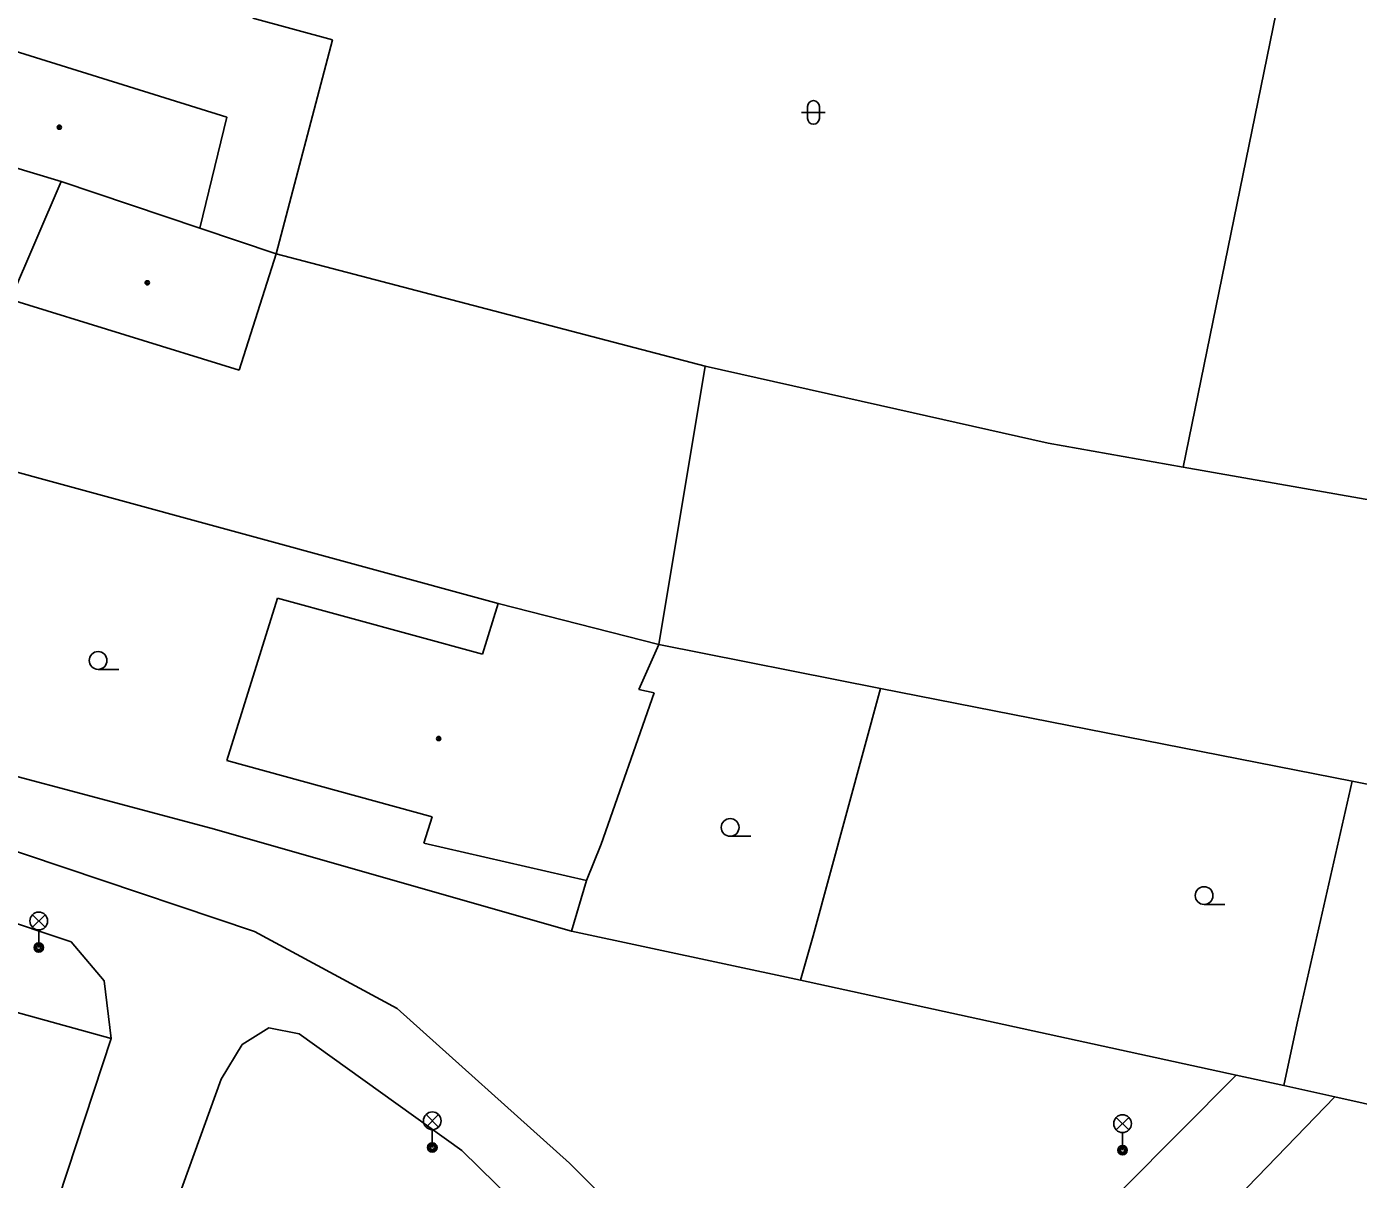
# Model space of a CAD drawing. Extents: x -598932 to -598196, y -1162207 to -1161504.
# Drawn here: x -598603.5 to -598547.1, y -1161654.7 to -1161606 of the extents above; entities that cross this region are included whole.
import ezdxf

# ---------------------------------------------------------------- set-up
doc = ezdxf.new("R2010")
doc.units = 0
for name, color, linetype in [('DOP - budovy nerozlisene - VP', 7, 'Continuous'), ('DOP - kresba z DSPS bez soueadnic', 7, 'Continuous'), ('DOP - rozhrani ploch obecne', 7, 'Continuous'), ('Level 33', 7, 'Continuous'), ('Level 36', 7, 'Continuous'), ('Level 39', 7, 'Continuous'), ('specificka linie pasportu komunikaci', 7, 'Continuous'), ('TM - budovy zdene_ betonove - VP', 7, 'Continuous'), ('TM - chodniky - VP', 7, 'Continuous'), ('TM - letecke snimky - pomocna linie', 7, 'Continuous'), ('TM - plot dreveny_ kovovy - VP', 7, 'Continuous'), ('TM - rozhrani ploch obecne - VP', 7, 'Continuous')]:
    doc.layers.add(name, color=color, linetype=linetype)

msp = doc.modelspace()

# ---------------------------------------------------------------- linework, layer by layer
at = {"layer": 'DOP - budovy nerozlisene - VP'}
for points in [[(-598596.15, -1161614.5), (-598592.92, -1161615.58)], [(-598592.92, -1161615.58), (-598594.48, -1161620.5)], [(-598594.48, -1161620.5), (-598604.16, -1161617.51)]]:
    msp.add_lwpolyline(points, dxfattribs=at)
at = {"layer": 'DOP - kresba z DSPS bez soueadnic'}
for points in [[(-598609.95, -1161638.83), (-598593.83, -1161644.24)], [(-598614.96, -1161640.21), (-598601.59, -1161644.68)], [(-598601.59, -1161644.68), (-598600.19, -1161646.33)], [(-598613.208, -1161645.086), (-598599.9, -1161648.76)], [(-598600.19, -1161646.33), (-598599.9, -1161648.76)]]:
    msp.add_lwpolyline(points, dxfattribs=at)
at = {"layer": 'DOP - rozhrani ploch obecne'}
for points in [[(-598590.53, -1161606.53), (-598593.9, -1161605.62)], [(-598592.92, -1161615.58), (-598590.53, -1161606.53)], [(-598592.92, -1161615.58), (-598574.77, -1161620.33)], [(-598574.77, -1161620.33), (-598576.72, -1161632.1)], [(-598574.77, -1161620.33), (-598566.66, -1161622.15)], [(-598566.66, -1161622.15), (-598560.25, -1161623.59)], [(-598560.25, -1161623.59), (-598554.54, -1161624.6)], [(-598606.12, -1161624.21), (-598583.52, -1161630.37)], [(-598609.56, -1161636.18), (-598595.68, -1161639.87)], [(-598595.68, -1161639.87), (-598580.42, -1161644.22)], [(-598580.42, -1161644.22), (-598579.79, -1161642.09)]]:
    msp.add_lwpolyline(points, dxfattribs=at)
at = {"layer": 'Level 33'}
for p, q in [((-598603.225, -1161644.06), (-598602.695, -1161643.53)), ((-598603.225, -1161643.53), (-598602.695, -1161644.06)), ((-598602.96, -1161644.17), (-598602.96, -1161644.92)), ((-598586.575, -1161652.51), (-598586.045, -1161651.98)), ((-598586.575, -1161651.98), (-598586.045, -1161652.51)), ((-598557.375, -1161652.63), (-598556.845, -1161652.1)), ((-598557.375, -1161652.1), (-598556.845, -1161652.63)), ((-598586.31, -1161652.62), (-598586.31, -1161653.37)), ((-598557.11, -1161652.74), (-598557.11, -1161653.49))]:
    msp.add_line(p, q, dxfattribs=at)
for centre, radius in [((-598602.96, -1161643.795), 0.375), ((-598602.96, -1161644.92), 0.2), ((-598602.96, -1161644.92), 0.145), ((-598602.96, -1161644.92), 0.0876), ((-598586.31, -1161652.245), 0.375), ((-598557.11, -1161652.365), 0.375), ((-598586.31, -1161653.37), 0.2), ((-598586.31, -1161653.37), 0.145), ((-598586.31, -1161653.37), 0.0876), ((-598557.11, -1161653.49), 0.2), ((-598557.11, -1161653.49), 0.145), ((-598557.11, -1161653.49), 0.0876)]:
    msp.add_circle(centre, radius, dxfattribs=at)
at = {"layer": 'Level 36'}
for p, q in [((-598570.436, -1161609.356), (-598570.436, -1161609.856)), ((-598569.936, -1161609.356), (-598569.936, -1161609.856)), ((-598570.686, -1161609.606), (-598569.686, -1161609.606)), ((-598600.45, -1161633.155), (-598599.575, -1161633.155)), ((-598573.71, -1161640.215), (-598572.835, -1161640.215)), ((-598553.66, -1161643.095), (-598552.785, -1161643.095))]:
    msp.add_line(p, q, dxfattribs=at)
for centre in [(-598600.45, -1161632.78), (-598573.71, -1161639.84), (-598553.66, -1161642.72)]:
    msp.add_circle(centre, 0.375, dxfattribs=at)
for centre, start, end in [((-598570.186, -1161609.356), 0, 180), ((-598570.186, -1161609.856), 180, 0)]:
    msp.add_arc(centre, 0.25, start, end, dxfattribs=at)
at = {"layer": 'Level 39'}
for centre, radius in [((-598602.09, -1161610.23), 0.09), ((-598602.09, -1161610.23), 0.0398), ((-598598.37, -1161616.81), 0.09), ((-598598.37, -1161616.81), 0.0398), ((-598586.04, -1161636.08), 0.09), ((-598586.04, -1161636.08), 0.0398)]:
    msp.add_circle(centre, radius, dxfattribs=at)
at = {"layer": 'specificka linie pasportu komunikaci'}
msp.add_lwpolyline([(-598563.74, -1161667.369), (-598548.126, -1161651.231)], dxfattribs=at)
at = {"layer": 'TM - budovy zdene_ betonove - VP'}
for points in [[(-598549.99, -1161602.33), (-598554.54, -1161624.6)], [(-598607.27, -1161605.99), (-598595, -1161609.8)], [(-598595, -1161609.8), (-598596.15, -1161614.5)], [(-598608.49, -1161610.58), (-598602.01, -1161612.53)], [(-598602.01, -1161612.53), (-598604.16, -1161617.51)], [(-598596.15, -1161614.5), (-598602.01, -1161612.53)], [(-598554.54, -1161624.6), (-598539.63, -1161627.23)], [(-598595.01, -1161637.01), (-598592.86, -1161630.14)], [(-598592.86, -1161630.14), (-598584.19, -1161632.52)], [(-598584.19, -1161632.52), (-598583.52, -1161630.37)], [(-598583.52, -1161630.37), (-598576.72, -1161632.1)], [(-598576.72, -1161632.1), (-598577.57, -1161634)], [(-598576.93, -1161634.15), (-598579.17, -1161640.54)], [(-598577.57, -1161634), (-598576.93, -1161634.15)], [(-598586.32, -1161639.39), (-598595.01, -1161637.01)], [(-598586.67, -1161640.5), (-598586.32, -1161639.39)], [(-598579.79, -1161642.09), (-598586.67, -1161640.5)], [(-598579.17, -1161640.54), (-598579.79, -1161642.09)]]:
    msp.add_lwpolyline(points, dxfattribs=at)
at = {"layer": 'TM - chodniky - VP'}
for points in [[(-598569.65, -1161664.76), (-598570, -1161664.51), (-598580.5, -1161654.03), (-598587.8, -1161647.5), (-598593.83, -1161644.24)], [(-598595.24, -1161650.49), (-598594.36, -1161649.02), (-598593.22, -1161648.32), (-598591.94, -1161648.56)], [(-598591.94, -1161648.56), (-598585.06, -1161653.5), (-598578.58, -1161659.86)], [(-598599.77, -1161663.85), (-598598.24, -1161658.79), (-598595.24, -1161650.49)], [(-598567.35, -1161665.43), (-598566.651, -1161664.728), (-598552.3, -1161650.32)]]:
    msp.add_lwpolyline(points, dxfattribs=at)
at = {"layer": 'TM - letecke snimky - pomocna linie'}
msp.add_lwpolyline([(-598606.584, -1161669.015), (-598599.9, -1161648.76)], dxfattribs=at)
at = {"layer": 'TM - plot dreveny_ kovovy - VP'}
for points in [[(-598570.73, -1161646.3), (-598580.42, -1161644.22)], [(-598552.3, -1161650.32), (-598570.73, -1161646.3)], [(-598550.29, -1161650.75), (-598552.3, -1161650.32)], [(-598533.57, -1161654.46), (-598542.39, -1161652.51), (-598548.126, -1161651.231), (-598550.29, -1161650.75)]]:
    msp.add_lwpolyline(points, dxfattribs=at)
at = {"layer": 'TM - rozhrani ploch obecne - VP'}
for points in [[(-598567.35, -1161633.97), (-598576.72, -1161632.1)], [(-598567.35, -1161633.97), (-598570.2, -1161644.42), (-598570.73, -1161646.3)], [(-598547.4, -1161637.89), (-598567.35, -1161633.97)], [(-598550.29, -1161650.75), (-598549.72, -1161648.11), (-598547.4, -1161637.89)], [(-598541.81, -1161638.99), (-598547.4, -1161637.89)]]:
    msp.add_lwpolyline(points, dxfattribs=at)

doc.saveas('drawing.dxf')
